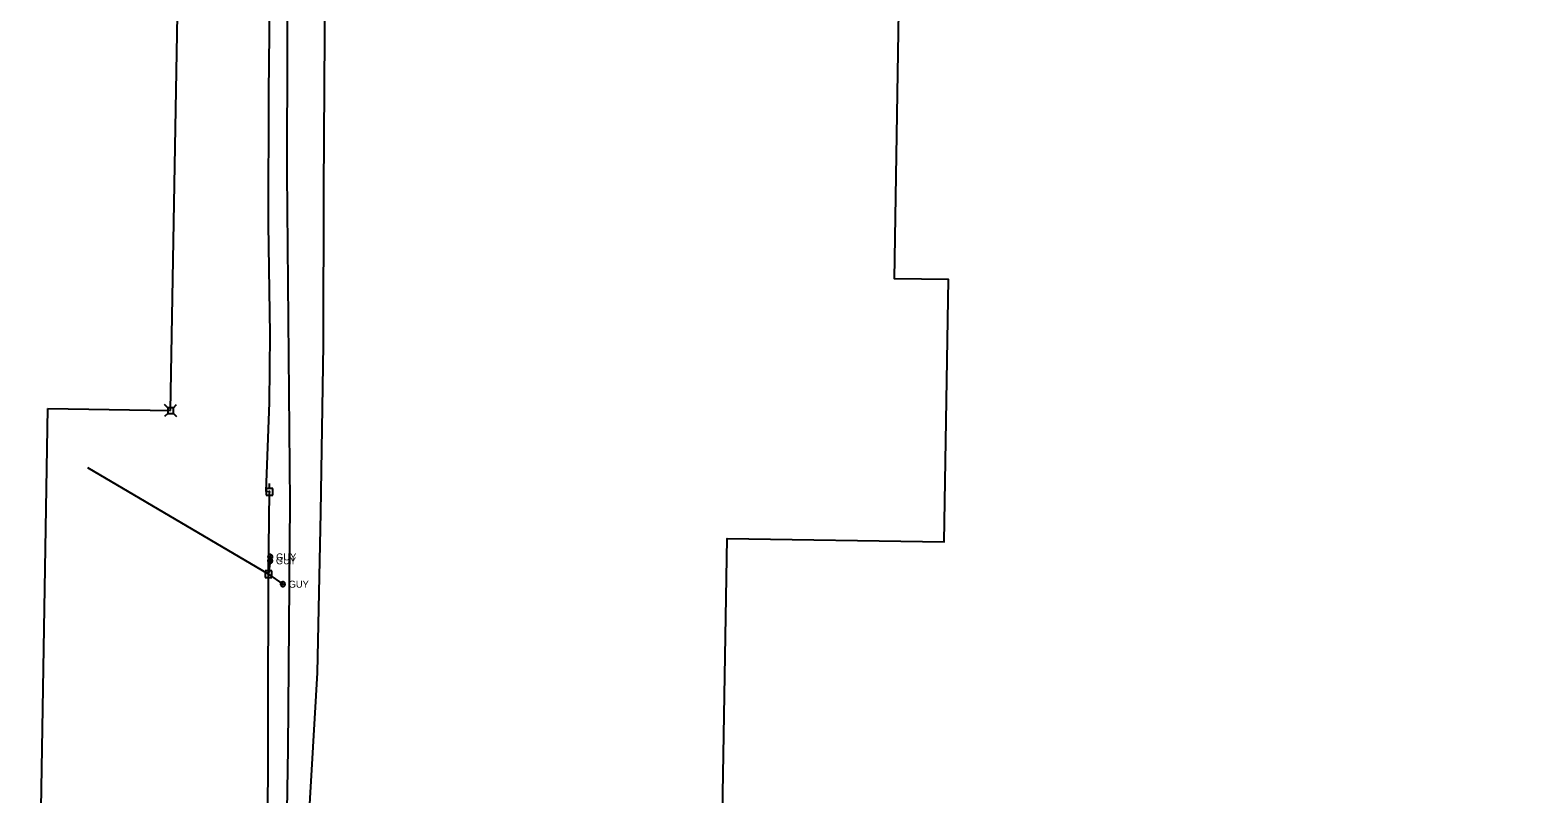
# Model space of a CAD drawing. Extents: x 596028 to 606371, y 330010 to 403088.
# Drawn here: x 604074 to 604908, y 344971 to 345393 of the extents above; entities that cross this region are included whole.
import ezdxf

# ---------------------------------------------------------------- set-up
doc = ezdxf.new("R2010")
doc.units = 0
for name, color, linetype in [('E_FTMS_Conduit', 7, 'Continuous'), ('E_UTL_E_UG', 7, 'Continuous'), ('E_UTL_EGuyWire', 7, 'Continuous'), ('E_UTL_EPowerPole', 7, 'Continuous'), ('E_UTL_FO_UG_QWEST', 7, 'Continuous'), ('E_UTL_Overhead', 7, 'Continuous'), ('E_UTL_T', 7, 'Continuous'), ('E_UTL_T_UG', 7, 'Continuous')]:
    doc.layers.add(name, color=color, linetype=linetype)

msp = doc.modelspace()

# ---------------------------------------------------------------- linework, layer by layer
at = {"layer": 'E_FTMS_Conduit'}
msp.add_lwpolyline([(604215.02, 344489.13), (604222.04, 344561.6), (604227.08, 344625.77), (604225.69, 344696.76), (604224.73, 344714.29), (604225.51, 344782.16), (604225.17, 344872.13), (604226.89, 344928.86), (604227.86, 344955.58), (604232.6, 345037.68), (604234.42, 345126.25), (604235.83, 345218.94), (604236.17, 345305.08), (604236.55, 345389.98), (604236.82, 345484.31), (604236.82, 345573.83), (604239.1, 345659.16), (604240.78, 345749.17), (604241.84, 345853.02), (604243.55, 345917.71), (604246.35, 346006.24), (604247.67, 346101.51), (604249.35, 346201.16), (604251.4, 346288.59)], dxfattribs=at)
at = {"layer": 'E_UTL_E_UG'}
for points in [[(604206.03, 345137.65), (604204.21, 345137.97), (604206.04, 345187.1), (604206.45, 345224.8), (604205.48, 345285.66), (604205.61, 345358.73), (604206.19, 345406.83), (604206.97, 345482), (604207.85, 345546.76), (604209.01, 345610.88), (604210.27, 345682.33), (604211.88, 345775.02), (604213.36, 345837.04), (604212.86, 345903.09), (604214.73, 345963.21), (604219.08, 346060.62), (604219.81, 346101.95), (604221.2, 346179.96), (604216.96, 346237.66), (604213.18, 346238.95), (604202.67, 346238.71), (604180.98, 346238)], [(604895.38, 344671.46), (604451.71, 344677.95), (604459.15, 345111.89), (604579.13, 345110.13), (604581.62, 345255.11), (604551.62, 345255.55), (604554.74, 345437.53), (604584.74, 345437.09), (604587.44, 345595.06), (604467.46, 345596.82), (604472.17, 345871.78), (604907.54, 345865.41)]]:
    msp.add_lwpolyline(points, dxfattribs=at)
at = {"layer": 'E_UTL_EGuyWire'}
for points in [[(604207.66, 345099.59), (604207.64, 345099.83), (604207.57, 345100.07), (604207.46, 345100.28), (604207.31, 345100.48), (604207.12, 345100.64), (604206.91, 345100.76), (604206.68, 345100.84), (604206.44, 345100.87), (604206.2, 345100.86), (604205.96, 345100.8), (604205.74, 345100.7), (604205.54, 345100.56), (604205.37, 345100.38), (604205.24, 345100.18), (604205.15, 345099.95), (604205.1, 345099.71), (604205.1, 345099.47), (604205.15, 345099.23), (604205.24, 345099), (604205.37, 345098.8), (604205.54, 345098.62), (604205.74, 345098.48), (604205.96, 345098.38), (604206.2, 345098.32), (604206.44, 345098.31), (604206.68, 345098.34), (604206.91, 345098.42), (604207.12, 345098.54), (604207.31, 345098.7), (604207.46, 345098.9), (604207.57, 345099.11), (604207.64, 345099.35), (604207.66, 345099.59)], [(604207.76, 345101.75), (604207.74, 345101.99), (604207.67, 345102.23), (604207.56, 345102.44), (604207.41, 345102.64), (604207.22, 345102.8), (604207.01, 345102.92), (604206.78, 345103), (604206.54, 345103.03), (604206.3, 345103.02), (604206.06, 345102.96), (604205.84, 345102.86), (604205.64, 345102.72), (604205.47, 345102.54), (604205.34, 345102.34), (604205.25, 345102.11), (604205.2, 345101.87), (604205.2, 345101.63), (604205.25, 345101.39), (604205.34, 345101.16), (604205.47, 345100.96), (604205.64, 345100.78), (604205.84, 345100.64), (604206.06, 345100.54), (604206.3, 345100.48), (604206.54, 345100.47), (604206.78, 345100.5), (604207.01, 345100.58), (604207.22, 345100.7), (604207.41, 345100.86), (604207.56, 345101.06), (604207.67, 345101.27), (604207.74, 345101.51), (604207.76, 345101.75)], [(604206.54, 345099.59), (604206.54, 345099.62), (604206.53, 345099.65), (604206.51, 345099.68), (604206.5, 345099.7), (604206.47, 345099.72), (604206.45, 345099.74), (604206.42, 345099.75), (604206.39, 345099.75), (604206.36, 345099.75), (604206.33, 345099.74), (604206.3, 345099.73), (604206.27, 345099.71), (604206.25, 345099.69), (604206.24, 345099.66), (604206.23, 345099.64), (604206.22, 345099.61), (604206.22, 345099.57), (604206.23, 345099.54), (604206.24, 345099.52), (604206.25, 345099.49), (604206.27, 345099.47), (604206.3, 345099.45), (604206.33, 345099.44), (604206.36, 345099.43), (604206.39, 345099.43), (604206.42, 345099.43), (604206.45, 345099.44), (604206.47, 345099.46), (604206.5, 345099.48), (604206.51, 345099.5), (604206.53, 345099.53), (604206.54, 345099.56), (604206.54, 345099.59)], [(604206.64, 345101.75), (604206.64, 345101.78), (604206.63, 345101.81), (604206.61, 345101.84), (604206.6, 345101.86), (604206.57, 345101.88), (604206.55, 345101.9), (604206.52, 345101.91), (604206.49, 345101.91), (604206.46, 345101.91), (604206.43, 345101.9), (604206.4, 345101.89), (604206.37, 345101.87), (604206.35, 345101.85), (604206.34, 345101.82), (604206.33, 345101.8), (604206.32, 345101.77), (604206.32, 345101.73), (604206.33, 345101.7), (604206.34, 345101.68), (604206.35, 345101.65), (604206.37, 345101.63), (604206.4, 345101.61), (604206.43, 345101.6), (604206.46, 345101.59), (604206.49, 345101.59), (604206.52, 345101.59), (604206.55, 345101.6), (604206.57, 345101.62), (604206.6, 345101.64), (604206.61, 345101.66), (604206.63, 345101.69), (604206.64, 345101.72), (604206.64, 345101.75)], [(604214.69, 345086.65), (604214.67, 345086.89), (604214.6, 345087.13), (604214.49, 345087.34), (604214.34, 345087.54), (604214.15, 345087.7), (604213.94, 345087.82), (604213.71, 345087.9), (604213.47, 345087.93), (604213.23, 345087.92), (604212.99, 345087.86), (604212.77, 345087.76), (604212.57, 345087.62), (604212.4, 345087.44), (604212.27, 345087.24), (604212.18, 345087.01), (604212.13, 345086.77), (604212.13, 345086.53), (604212.18, 345086.29), (604212.27, 345086.06), (604212.4, 345085.86), (604212.57, 345085.68), (604212.77, 345085.54), (604212.99, 345085.44), (604213.23, 345085.38), (604213.47, 345085.37), (604213.71, 345085.4), (604213.94, 345085.48), (604214.15, 345085.6), (604214.34, 345085.76), (604214.49, 345085.96), (604214.6, 345086.17), (604214.67, 345086.41), (604214.69, 345086.65)], [(604213.57, 345086.65), (604213.57, 345086.68), (604213.56, 345086.71), (604213.54, 345086.74), (604213.53, 345086.76), (604213.5, 345086.78), (604213.48, 345086.8), (604213.45, 345086.81), (604213.42, 345086.81), (604213.39, 345086.81), (604213.36, 345086.8), (604213.33, 345086.79), (604213.3, 345086.77), (604213.28, 345086.75), (604213.27, 345086.72), (604213.26, 345086.7), (604213.25, 345086.67), (604213.25, 345086.63), (604213.26, 345086.6), (604213.27, 345086.58), (604213.28, 345086.55), (604213.3, 345086.53), (604213.33, 345086.51), (604213.36, 345086.5), (604213.39, 345086.49), (604213.42, 345086.49), (604213.45, 345086.49), (604213.48, 345086.5), (604213.5, 345086.52), (604213.53, 345086.54), (604213.54, 345086.56), (604213.56, 345086.59), (604213.57, 345086.62), (604213.57, 345086.65)]]:
    msp.add_lwpolyline(points, dxfattribs=at)
at = {"layer": 'E_UTL_EPowerPole'}
for points in [[(604207.84, 345139.49), (604204.15, 345139.49)], [(604204.15, 345139.49), (604204.15, 345135.8)], [(604206.27, 345137.65), (604206.26, 345137.7), (604206.25, 345137.74), (604206.23, 345137.78), (604206.2, 345137.81), (604206.17, 345137.84), (604206.13, 345137.87), (604206.09, 345137.88), (604206.04, 345137.89), (604206, 345137.89), (604205.95, 345137.88), (604205.91, 345137.86), (604205.87, 345137.83), (604205.84, 345137.8), (604205.82, 345137.76), (604205.8, 345137.72), (604205.79, 345137.67), (604205.79, 345137.63), (604205.8, 345137.58), (604205.82, 345137.54), (604205.84, 345137.5), (604205.87, 345137.47), (604205.91, 345137.44), (604205.95, 345137.42), (604206, 345137.41), (604206.04, 345137.41), (604206.09, 345137.42), (604206.13, 345137.43), (604206.17, 345137.46), (604206.2, 345137.49), (604206.23, 345137.52), (604206.25, 345137.56), (604206.26, 345137.6), (604206.27, 345137.65)], [(604206, 345139.49), (604206, 345142.4)], [(604207.84, 345135.8), (604207.84, 345139.49)], [(604204.15, 345135.8), (604207.84, 345135.8)], [(604205.47, 345094), (604205.47, 345096.91)], [(604207.31, 345094), (604203.62, 345094)], [(604203.62, 345094), (604203.62, 345090.31)], [(604203.62, 345090.31), (604207.31, 345090.31)], [(604205.74, 345092.16), (604205.73, 345092.21), (604205.72, 345092.25), (604205.7, 345092.29), (604205.67, 345092.32), (604205.64, 345092.35), (604205.6, 345092.38), (604205.56, 345092.39), (604205.51, 345092.4), (604205.47, 345092.4), (604205.42, 345092.39), (604205.38, 345092.37), (604205.34, 345092.34), (604205.31, 345092.31), (604205.29, 345092.27), (604205.27, 345092.23), (604205.26, 345092.18), (604205.26, 345092.14), (604205.27, 345092.09), (604205.29, 345092.05), (604205.31, 345092.01), (604205.34, 345091.98), (604205.38, 345091.95), (604205.42, 345091.93), (604205.47, 345091.92), (604205.51, 345091.92), (604205.56, 345091.93), (604205.6, 345091.94), (604205.64, 345091.97), (604205.67, 345092), (604205.7, 345092.03), (604205.72, 345092.07), (604205.73, 345092.11), (604205.74, 345092.16)], [(604207.31, 345090.31), (604207.31, 345094)]]:
    msp.add_lwpolyline(points, dxfattribs=at)
at = {"layer": 'E_UTL_FO_UG_QWEST'}
msp.add_lwpolyline([(604195.01, 344390.56), (604209.31, 344552.73), (604210.84, 344700), (604215.13, 344833.51), (604215.31, 344899.75), (604215.14, 344915.41), (604216.43, 344995.75), (604217.43, 345131.62), (604215.84, 345314.14), (604216.13, 345458.49), (604217.71, 345618.5), (604221.26, 345785.91), (604224.41, 345905.47), (604226.71, 346041.22), (604227.33, 346078.13), (604230.32, 346166.03), (604232.15, 346294.13)], dxfattribs=at)
at = {"layer": 'E_UTL_Overhead'}
for p, q in [((604205.5, 345092.16), (604105.52, 345151.01)), ((604206.48, 345101.75), (604205.5, 345092.16)), ((604206.38, 345099.59), (604205.5, 345092.16)), ((604205.5, 345092.16), (604213.41, 345086.65))]:
    msp.add_line(p, q, dxfattribs=at)
msp.add_lwpolyline([(604189.15, 344366.63), (604201.58, 344769.97), (604205.02, 344935.28), (604205.47, 345091.42), (604206.03, 345137.65)], dxfattribs=at)
at = {"layer": 'E_UTL_T'}
for points in [[(604149.79, 345184.19), (604148.04, 345185.94)], [(604149.79, 345181.1), (604148.04, 345179.34)], [(604152.89, 345184.19), (604149.79, 345184.19)], [(604149.79, 345184.19), (604149.79, 345181.1)], [(604149.79, 345181.1), (604152.89, 345181.1)], [(604152.89, 345184.19), (604154.64, 345185.94)], [(604152.89, 345181.1), (604152.89, 345184.19)], [(604152.89, 345181.1), (604154.64, 345179.34)]]:
    msp.add_lwpolyline(points, dxfattribs=at)
at = {"layer": 'E_UTL_T_UG'}
for p, q in [((604151.32, 345182.7), (604169.34, 346234.81)), ((604073.65, 344612.28), (604083.45, 345183.86)), ((604083.45, 345183.86), (604151.32, 345182.7))]:
    msp.add_line(p, q, dxfattribs=at)

# ---------------------------------------------------------------- texts
at = {"layer": 'E_UTL_EGuyWire'}
for p in [(604209.69, 345099.83), (604209.59, 345097.67), (604216.62, 345084.73)]:
    msp.add_text('GUY', height=3.85, dxfattribs=at).set_placement(p)

doc.saveas('drawing.dxf')
